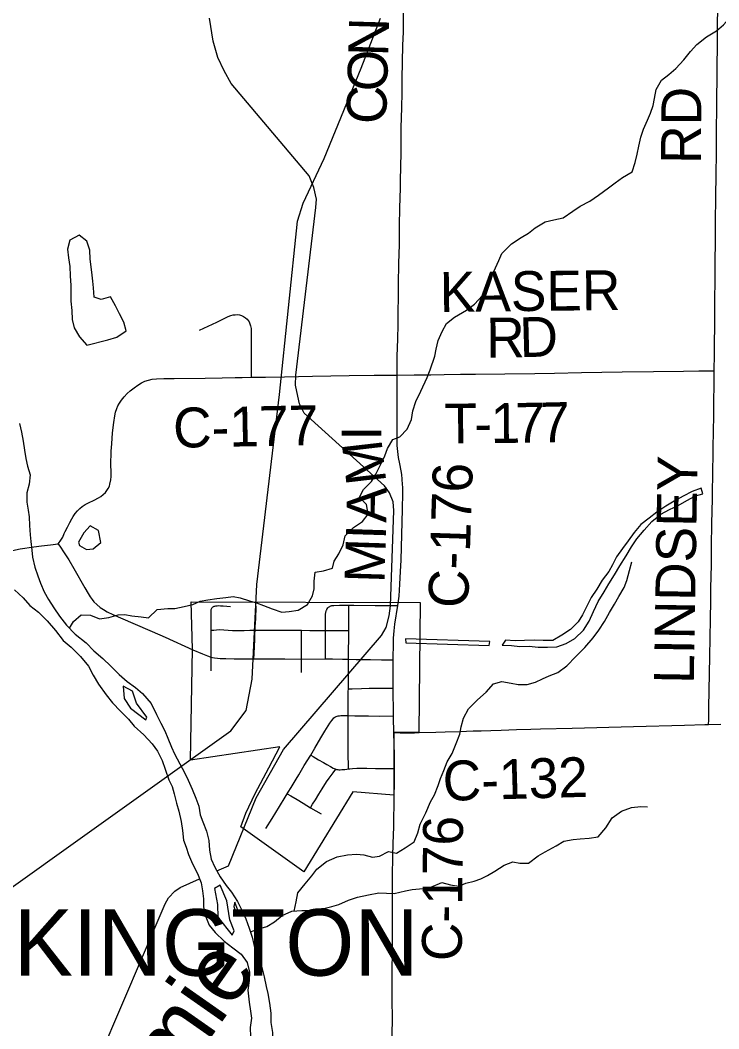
# Model space of a CAD drawing. Extents: x -87 to 2145, y -2128 to 440.
# Drawn here: x 238.94 to 265.22, y 214.23 to 252.18 of the extents above; entities that cross this region are included whole.
import ezdxf

# ---------------------------------------------------------------- set-up
doc = ezdxf.new("R2010")
doc.units = 0
for name, color, linetype in [('GM_X_City_Street', 7, 'Continuous'), ('GM_X_Corporation', 7, 'Continuous'), ('GM_X_Corporation_Text', 7, 'Continuous'), ('GM_X_County_Road', 7, 'Continuous'), ('GM_X_County_Road_Text', 7, 'Continuous'), ('GM_X_Major_River', 7, 'Continuous'), ('GM_X_Minor_Lake', 7, 'Continuous'), ('GM_X_Minor_River', 7, 'Continuous'), ('GM_X_Minor_River_Text', 7, 'Continuous'), ('GM_X_Rail_Line', 7, 'Continuous'), ('GM_X_Township_Road', 7, 'Continuous'), ('GM_X_Township_Road_Text', 7, 'Continuous')]:
    doc.layers.add(name, color=color, linetype=linetype)

msp = doc.modelspace()

# ---------------------------------------------------------------- linework, layer by layer
at = {"layer": 'GM_X_City_Street'}
for points in [[(246.12, 227.697), (246.122, 227.992), (246.122, 228.153), (246.12, 228.212), (246.121, 228.643), (246.123, 228.965), (246.123, 229.225), (246.125, 229.603), (246.127, 229.971), (246.13, 230.004), (246.138, 230.03), (246.151, 230.056), (246.166, 230.078), (246.18, 230.093)], [(246.18, 230.093), (246.197, 230.106), (246.217, 230.116), (246.245, 230.129), (246.269, 230.136), (246.296, 230.142), (246.351, 230.149), (246.411, 230.152), (246.481, 230.149), (246.574, 230.142), (246.859, 230.116)], [(247.735, 228.147), (247.742, 228.342), (247.752, 228.62), (247.763, 228.866), (247.774, 229.095), (247.781, 229.225), (247.787, 229.371), (247.794, 229.501), (247.8, 229.657), (247.807, 229.794), (247.813, 229.97), (247.819, 230.128)], [(250.421, 228.146), (250.423, 228.267), (250.425, 228.432), (250.427, 228.625), (250.429, 228.897), (250.428, 229.216), (250.428, 229.431), (250.426, 229.581), (250.427, 229.807), (250.429, 229.839), (250.432, 229.858), (250.435, 229.876), (250.438, 229.895), (250.445, 229.922), (250.45, 229.941), (250.455, 229.958), (250.462, 229.978), (250.472, 229.999), (250.481, 230.017), (250.491, 230.033), (250.518, 230.072)], [(250.518, 230.072), (250.53, 230.085), (250.544, 230.097), (250.559, 230.109), (250.589, 230.125), (250.606, 230.134), (250.625, 230.141), (250.645, 230.149), (250.668, 230.153), (250.69, 230.158), (250.716, 230.161), (250.746, 230.163), (250.958, 230.164), (251.307, 230.167), (251.495, 230.166), (252.296, 230.16), (253.153, 230.152)], [(251.29, 224.006), (251.286, 224.148), (251.277, 224.515), (251.275, 224.745), (251.277, 225.071), (251.273, 225.447), (251.276, 225.741), (251.275, 226.013), (251.279, 226.213), (251.284, 226.924), (251.286, 227.021), (251.289, 227.173), (251.287, 227.566), (251.292, 227.86), (251.289, 228.137), (251.294, 228.553), (251.299, 228.813), (251.302, 229.053), (251.304, 229.212), (251.305, 229.343), (251.302, 229.54), (251.303, 229.765), (251.306, 229.995), (251.307, 230.167)], [(246.123, 229.225), (246.224, 229.232), (246.331, 229.241), (246.454, 229.248), (246.604, 229.246), (246.771, 229.233), (246.932, 229.222), (247.079, 229.215), (247.372, 229.216), (247.584, 229.223), (247.781, 229.225), (248.377, 229.23), (248.733, 229.232), (249.178, 229.229), (249.524, 229.224), (249.833, 229.221), (250.428, 229.216), (250.696, 229.213), (250.858, 229.214), (251.17, 229.212), (251.304, 229.212)], [(249.525, 227.635), (249.523, 227.903), (249.524, 228.14), (249.524, 228.169), (249.524, 228.362), (249.524, 228.585), (249.524, 228.87), (249.524, 229.097), (249.524, 229.224)], [(251.286, 227.021), (251.431, 227.025), (251.775, 227.033), (252.07, 227.048), (252.629, 227.05), (252.845, 227.05), (252.973, 227.05)], [(248.184, 221.768), (248.418, 222.145), (248.692, 222.588), (248.912, 222.951), (248.984, 223.073), (249.021, 223.134), (249.129, 223.31), (249.317, 223.622), (249.418, 223.789), (249.627, 224.141), (249.87, 224.528), (250.02, 224.783), (250.251, 225.18), (250.402, 225.433), (250.591, 225.735), (250.659, 225.832), (250.709, 225.893), (250.745, 225.926), (250.783, 225.957)], [(250.783, 225.957), (250.807, 225.971), (250.829, 225.981), (250.867, 225.995), (250.909, 226.006), (250.952, 226.011), (251.001, 226.016), (251.275, 226.013), (251.524, 226.007), (252.046, 225.999), (252.457, 225.995), (252.986, 226.001)], [(249.87, 224.528), (249.965, 224.469), (250.161, 224.352), (250.345, 224.244), (250.474, 224.172), (250.617, 224.093), (250.72, 224.04), (250.786, 224.008), (250.817, 223.999), (250.838, 223.992), (250.888, 223.981), (250.929, 223.976), (250.982, 223.976), (251.037, 223.98), (251.154, 223.992), (251.234, 224), (251.29, 224.006), (251.342, 224.012), (251.44, 224.022), (251.599, 224.03), (251.698, 224.032), (251.985, 224.032), (252.309, 224.028), (252.857, 224.019), (253.012, 224.019)], [(249.861, 222.547), (249.942, 222.678), (250.047, 222.845), (250.18, 223.052), (250.305, 223.264), (250.465, 223.523), (250.567, 223.662), (250.64, 223.764), (250.714, 223.862), (250.817, 223.999)], [(248.984, 223.073), (249.118, 222.996), (249.363, 222.851), (249.589, 222.716), (249.861, 222.547), (250.267, 222.317)]]:
    msp.add_lwpolyline(points, dxfattribs=at)
at = {"layer": 'GM_X_Corporation'}
msp.add_lwpolyline([(252.992, 225.386), (252.999, 224.959), (253.005, 224.505), (253.006, 224.033), (253.006, 223.88), (253.005, 223.418), (253, 223.019), (251.455, 223.149), (249.609, 220.139), (247.243, 221.823), (247.427, 222.347), (247.783, 223.078), (248.297, 224.048), (248.703, 224.839), (245.344, 224.331), (245.422, 228.51), (245.372, 230.293), (253.99, 230.269), (253.943, 225.386), (253.766, 225.384), (253.637, 225.383), (253.429, 225.38), (253.228, 225.383)], close=True, dxfattribs=at)
at = {"layer": 'GM_X_County_Road'}
msp.add_line((249.524, 228.14), (250.421, 228.146), dxfattribs=at)
for points in [[(265.051, 238.991), (265.059, 239.617), (265.068, 241.077), (265.081, 242.963), (265.09, 243.98), (265.097, 244.669), (265.106, 245.44), (265.121, 246.457), (265.128, 247.09), (265.135, 247.736), (265.151, 249.196), (265.154, 250.065), (265.167, 251.607), (265.174, 252.066), (265.19, 253.05)], [(253.123, 238.828), (253.122, 238.948), (253.128, 239.538), (253.146, 240.177), (253.158, 240.735), (253.158, 240.981), (253.16, 241.161), (253.16, 241.358), (253.167, 241.604), (253.178, 242.243), (253.188, 243.03), (253.205, 243.735), (253.215, 244.457), (253.225, 245.113), (253.243, 245.867), (253.248, 246.179), (253.256, 246.638), (253.269, 247.228), (253.272, 247.655), (253.278, 248.147), (253.294, 248.885), (253.306, 249.466), (253.308, 249.573), (253.316, 249.984), (253.339, 251.229), (253.357, 251.737), (253.358, 252.099), (253.359, 252.459)], [(245.681, 240.521), (245.845, 240.595), (246.334, 240.824), (246.764, 241.026), (246.87, 241.069), (246.949, 241.09), (247.03, 241.1), (247.112, 241.102), (247.193, 241.092), (247.271, 241.068), (247.345, 241.032), (247.413, 240.987), (247.474, 240.933), (247.517, 240.883), (247.552, 240.828), (247.586, 240.754), (247.609, 240.675), (247.627, 240.579), (247.636, 240.464), (247.635, 240.141), (247.634, 239.58), (247.636, 239.138), (247.636, 238.744)], [(240.366, 232.483), (240.45, 232.577), (240.543, 232.729), (240.603, 232.868), (240.639, 232.942), (240.72, 233.103), (240.757, 233.176), (240.81, 233.278), (240.889, 233.423), (240.94, 233.508), (241.016, 233.617), (241.103, 233.719), (241.185, 233.801), (241.275, 233.876), (241.387, 233.951), (241.517, 234.023), (241.724, 234.125), (241.884, 234.205), (241.98, 234.262), (242.068, 234.331), (242.148, 234.409), (242.208, 234.483), (242.257, 234.565), (242.296, 234.652), (242.32, 234.728), (242.348, 234.886), (242.359, 235.014), (242.359, 235.193), (242.358, 235.439), (242.371, 235.965), (242.386, 236.244), (242.421, 236.654), (242.465, 237.046), (242.5, 237.291), (242.533, 237.437), (242.573, 237.565), (242.62, 237.672), (242.676, 237.775), (242.752, 237.885), (242.858, 238.013), (242.972, 238.134), (243.082, 238.234), (243.224, 238.347), (243.373, 238.452), (243.502, 238.529), (243.637, 238.594), (243.764, 238.637), (243.91, 238.67), (244.076, 238.688), (244.34, 238.696), (244.734, 238.703), (245.898, 238.716), (246.538, 238.725), (247.029, 238.736), (247.292, 238.737), (247.636, 238.744)], [(247.636, 238.744), (248.167, 238.746), (248.889, 238.766), (249.939, 238.788), (251.318, 238.807), (252.254, 238.821), (252.779, 238.823), (252.943, 238.826), (253.123, 238.828)], [(253.153, 230.152), (253.192, 230.502), (253.225, 230.963), (253.25, 231.439), (253.27, 231.865), (253.301, 232.832), (253.327, 233.767), (253.338, 234.391), (253.334, 234.605), (253.327, 234.704), (253.312, 234.916), (253.293, 235.08), (253.269, 235.227), (253.217, 235.485), (253.172, 235.726), (253.144, 235.952), (253.128, 236.18), (253.12, 236.49), (253.12, 237.048), (253.12, 237.524), (253.118, 237.851), (253.126, 238.243), (253.125, 238.571), (253.123, 238.828)], [(264.837, 225.681), (264.84, 225.858), (264.846, 226.318), (264.882, 228.236), (264.906, 229.647), (264.917, 230.336), (264.925, 230.762), (264.932, 231.303), (264.939, 231.631), (264.946, 232.386), (264.963, 233.238), (264.979, 234.173), (264.983, 234.386), (264.987, 234.566), (264.992, 234.943), (265.013, 236.108), (265.029, 237.305), (265.051, 238.991)], [(234.487, 229.837), (234.769, 229.981), (235.028, 230.123), (235.44, 230.361), (236.622, 231.069), (237.834, 231.79), (238.185, 232.002), (238.341, 232.09), (238.501, 232.169), (238.621, 232.215), (238.761, 232.254), (238.937, 232.287), (239.456, 232.36), (239.748, 232.397), (240.089, 232.442), (240.366, 232.483)], [(240.366, 232.483), (240.486, 232.308), (240.55, 232.217), (240.65, 232.069), (240.767, 231.873), (240.957, 231.548), (241.371, 230.822), (241.498, 230.61), (241.579, 230.486), (241.654, 230.377), (241.717, 230.3), (241.82, 230.192), (241.948, 230.086), (242.072, 230.002), (242.216, 229.92), (242.425, 229.823), (243.177, 229.498), (243.913, 229.178), (244.39, 228.961), (245.433, 228.493)], [(252.974, 228.118), (252.975, 228.235), (252.983, 228.643), (252.99, 228.923), (253.01, 229.2), (253.038, 229.46), (253.153, 230.152)], [(245.433, 228.493), (245.806, 228.332), (245.99, 228.259), (246.088, 228.224), (246.12, 228.212)], [(246.12, 228.212), (246.177, 228.203), (246.253, 228.19), (246.361, 228.177), (246.465, 228.168), (246.676, 228.157), (246.988, 228.149), (247.595, 228.147), (247.735, 228.147)], [(247.735, 228.147), (248.348, 228.149), (248.9, 228.144), (249.524, 228.14)], [(250.421, 228.146), (250.695, 228.147), (251.066, 228.141), (251.289, 228.137)], [(251.289, 228.137), (251.574, 228.13), (251.841, 228.126), (252.122, 228.12), (252.535, 228.118), (252.778, 228.118), (252.974, 228.118)], [(252.973, 227.05), (252.972, 227.274), (252.971, 227.537), (252.971, 227.813), (252.974, 228.118)], [(252.986, 226.001), (252.979, 226.34), (252.975, 226.75), (252.973, 227.05)], [(252.998, 225.372), (252.987, 225.938), (252.986, 226.001)], [(253.949, 225.372), (254.574, 225.392), (254.93, 225.403), (255.484, 225.421), (255.976, 225.435), (256.286, 225.445), (256.646, 225.456), (257.039, 225.468), (257.612, 225.487), (258.153, 225.5), (258.514, 225.511), (259.71, 225.547), (262.005, 225.607), (263.924, 225.651), (264.694, 225.677), (264.837, 225.681)], [(264.837, 225.681), (265.301, 225.694)], [(252.998, 225.372), (253.234, 225.369), (253.435, 225.366), (253.643, 225.369), (253.772, 225.37), (253.949, 225.372)], [(253.012, 224.019), (253.011, 224.49), (253.005, 224.945), (252.998, 225.372)], [(253.006, 222.979), (253.007, 223.005), (253.011, 223.404), (253.012, 223.866), (253.012, 224.019)], [(252.835, 211.926), (252.888, 212.148), (252.904, 212.241), (252.919, 212.388), (252.933, 212.701), (252.941, 213.161), (252.939, 213.457), (252.938, 214.064), (252.942, 214.557), (252.934, 215.378), (252.939, 216.133), (252.944, 217.413), (252.943, 217.791), (252.941, 219.328), (252.951, 219.98), (252.961, 220.715), (252.97, 221.202), (252.992, 221.825), (253.006, 222.979)]]:
    msp.add_lwpolyline(points, dxfattribs=at)
at = {"layer": 'GM_X_Major_River'}
for p, q in [((247.086, 218.506), (247.169, 218.594)), ((246.919, 217.747), (246.995, 217.915))]:
    msp.add_line(p, q, dxfattribs=at)
for points in [[(238.919, 236.999), (238.998, 236.684), (239.056, 236.34), (239.104, 236.006), (239.153, 235.682), (239.213, 235.398), (239.312, 235.073), (239.28, 234.722), (239.198, 234.392), (239.196, 234.05), (239.246, 233.747), (239.277, 233.494), (239.295, 233.161), (239.313, 232.818), (239.344, 232.566), (239.383, 232.242), (239.404, 231.97), (239.491, 231.604), (239.61, 231.268), (239.711, 231.003), (239.85, 230.676), (240.01, 230.388), (240.21, 230.069), (240.419, 229.75), (240.688, 229.418), (241.007, 229.075), (241.428, 228.758), (241.718, 228.456), (242.049, 228.162), (242.35, 227.879), (242.66, 227.556), (242.972, 227.294), (243.275, 227.072), (243.538, 226.851), (243.875, 226.466), (244.072, 226.057), (244.231, 225.729), (244.381, 225.442), (244.492, 225.167), (244.631, 224.83), (244.752, 224.574), (244.95, 224.205), (245.129, 223.876), (245.259, 223.59), (245.407, 223.243), (245.546, 222.906), (245.656, 222.6), (245.715, 222.286), (245.816, 222.021), (245.954, 221.664), (246.042, 221.319), (246.059, 220.956), (246.127, 220.612), (246.267, 220.305), (246.465, 219.946), (246.684, 219.626), (246.886, 219.368), (247.114, 219.017), (247.283, 218.69), (247.432, 218.362), (247.561, 218.016), (247.669, 217.68), (247.729, 217.396), (247.81, 217.132), (247.941, 216.866), (248.049, 216.49)], [(238.728, 230.746), (239.059, 230.443), (239.3, 230.162), (239.632, 229.909), (239.961, 229.575), (240.27, 229.212), (240.558, 228.839), (240.86, 228.587), (241.209, 228.242), (241.517, 227.879), (241.685, 227.531), (241.894, 227.192), (242.171, 226.799), (242.411, 226.489), (242.722, 226.186), (243.012, 225.884), (243.233, 225.614), (243.593, 225.289), (243.902, 224.956), (244.113, 224.677), (244.281, 224.319), (244.391, 224.003), (244.537, 223.596), (244.658, 223.34), (244.729, 223.066), (244.817, 222.721), (244.907, 222.416), (245.003, 222.03), (245.052, 221.696), (245.089, 221.323), (245.18, 221.058), (245.27, 220.783), (245.419, 220.436), (245.606, 220.067), (245.755, 219.72), (245.804, 219.426), (245.834, 219.124), (245.833, 218.812), (245.92, 218.437), (246.05, 218.13), (246.281, 217.85), (246.61, 217.527), (246.942, 217.274), (247.255, 217.031), (247.485, 216.721), (247.572, 216.356), (247.551, 216.045), (247.508, 215.685), (247.553, 215.231), (247.601, 214.887), (247.641, 214.624)], [(242.811, 227.126), (242.859, 226.654), (243.097, 226.293), (243.665, 225.852)], [(243.665, 225.852), (243.707, 225.949), (243.314, 226.477), (243.17, 226.935), (242.811, 227.126)], [(246.464, 219.634), (246.249, 219.511), (246.358, 218.904), (246.381, 218.43), (246.919, 217.747)], [(246.995, 217.915), (246.829, 218.324), (246.714, 219.042), (246.464, 219.634)], [(247.013, 218.994), (246.977, 218.831), (247.086, 218.506)], [(247.169, 218.594), (247.013, 218.994)], [(248.049, 216.49), (248.118, 216.186), (248.196, 215.821), (248.256, 215.558), (248.324, 215.193), (248.371, 214.819), (248.368, 214.468), (248.435, 214.093), (248.427, 213.842), (248.395, 213.522), (248.304, 213.203), (248.172, 212.886), (247.91, 212.564), (247.627, 212.222), (247.286, 211.953), (246.692, 211.451)], [(247.641, 214.624), (247.599, 214.274), (247.607, 213.922), (247.587, 213.661), (247.537, 213.381), (247.455, 213.053), (247.335, 212.765), (247.082, 212.412), (246.751, 212.133), (246.423, 211.943), (246.068, 211.835), (245.734, 211.767), (245.372, 211.75), (245.055, 211.57)]]:
    msp.add_lwpolyline(points, dxfattribs=at)
at = {"layer": 'GM_X_Minor_Lake'}
msp.add_line((257.195, 228.847), (257.068, 228.67), dxfattribs=at)
for points in [[(241.575, 243.194), (241.567, 243.526), (241.448, 243.862), (241.156, 244.094), (240.808, 243.906), (240.726, 243.566), (240.754, 243.233), (240.813, 242.909), (240.821, 242.566), (240.848, 242.203), (240.849, 241.952), (240.847, 241.609), (240.885, 241.256), (240.903, 240.923), (240.973, 240.608), (241.171, 240.269), (241.451, 239.957), (242.241, 240.15)], [(242.241, 240.15), (242.576, 240.259), (242.925, 240.498), (242.837, 240.823), (242.677, 241.131), (242.527, 241.438), (242.338, 241.767), (241.983, 241.669), (241.726, 241.759), (241.698, 242.112), (241.677, 242.365), (241.638, 242.698), (241.575, 243.194)], [(264.621, 234.357), (264.551, 234.57), (264.216, 234.441), (263.879, 234.272), (263.541, 234.083), (263.223, 233.893), (262.894, 233.673), (262.595, 233.443), (262.286, 233.202), (262.034, 232.899), (261.813, 232.595), (261.591, 232.301), (261.37, 231.987), (261.219, 231.691), (261.079, 231.434), (260.837, 231.111), (260.635, 230.776), (260.413, 230.462), (260.261, 230.135), (260.088, 229.8), (259.929, 229.544), (259.638, 229.252), (259.319, 229.042), (258.981, 228.843), (258.619, 228.836), (258.279, 228.848), (257.917, 228.841), (257.555, 228.824), (257.195, 228.847)], [(257.068, 228.67), (257.419, 228.657), (257.739, 228.616), (258.09, 228.623), (258.43, 228.591), (258.771, 228.589), (259.133, 228.606), (259.478, 228.725), (259.806, 228.914), (260.128, 229.225), (260.341, 229.569), (260.504, 229.926), (260.678, 230.312), (260.902, 230.666), (261.083, 230.971), (261.295, 231.306), (261.498, 231.651), (261.732, 232.025), (261.935, 232.359), (262.136, 232.664), (262.408, 232.986), (262.701, 233.318), (263.042, 233.588), (263.359, 233.767), (263.695, 233.916), (264.013, 234.106), (264.341, 234.286), (264.621, 234.357)], [(241.976, 232.528), (241.888, 232.977), (241.573, 233.15), (241.331, 232.893)], [(241.331, 232.893), (241.14, 232.541), (241.175, 232.409), (241.441, 232.269), (241.683, 232.29), (241.976, 232.528)], [(256.611, 228.797), (253.434, 228.901), (253.449, 228.749)], [(253.449, 228.749), (256.576, 228.657), (256.611, 228.797)]]:
    msp.add_lwpolyline(points, dxfattribs=at)
at = {"layer": 'GM_X_Minor_River'}
for points in [[(263.334, 250.132), (263.603, 250.363), (263.905, 250.685), (264.158, 251.008), (264.387, 251.261), (264.759, 251.56), (265.138, 251.778), (265.397, 252), (265.689, 252.332), (265.89, 252.627), (266.103, 252.971), (266.223, 253.249), (266.385, 253.565), (266.648, 253.898), (266.921, 254.24), (267.144, 254.585), (267.375, 254.898), (267.668, 255.24), (267.8, 255.568)], [(246.339, 220.174), (246.781, 220.357), (247.814, 222.915), (248.852, 224.739), (252.535, 229.023), (252.707, 229.329), (252.822, 229.768), (252.866, 230.148), (252.992, 233.726), (252.974, 234.059), (252.835, 234.396), (252.644, 234.664), (249.629, 237.389), (249.451, 237.747), (249.381, 238.032), (249.295, 238.447), (249.308, 238.819), (250.063, 245.133), (250.084, 245.444), (249.989, 245.88), (249.814, 246.329), (246.876, 249.797), (246.611, 250.27), (246.378, 250.781), (246.199, 251.392), (246.069, 252.262)], [(240.794, 229.304), (240.954, 229.55), (241.234, 229.811), (241.584, 229.788), (241.921, 229.656), (242.274, 229.703), (242.629, 229.801), (242.88, 229.812), (243.139, 229.773), (243.489, 229.73), (243.768, 229.69), (244.101, 230.01), (244.494, 230.046), (244.764, 230.047), (245.108, 230.125), (245.432, 230.194), (245.707, 230.315), (246, 230.374), (246.333, 230.423), (246.676, 230.461), (246.958, 230.491), (247.217, 230.442), (247.574, 230.328), (247.832, 230.258), (248.09, 230.159), (248.416, 230.026), (248.784, 229.912), (249.065, 229.932), (249.398, 229.981), (249.747, 230.2), (249.939, 230.525), (249.998, 230.784), (249.999, 231.076), (250.041, 231.417), (250.354, 231.466), (250.688, 231.565), (250.758, 231.824), (250.928, 232.099), (251.09, 232.436), (251.172, 232.775), (251.474, 233.086), (251.824, 233.315), (252.034, 233.599), (251.967, 233.954), (251.706, 234.235), (251.856, 234.521), (252.158, 234.822), (252.318, 235.098), (252.501, 235.444), (252.654, 235.791), (252.753, 236.059), (252.956, 236.404), (253.221, 236.505), (253.492, 236.797), (253.665, 237.153), (253.717, 237.484), (253.829, 237.832), (254.014, 238.218), (254.252, 238.732), (254.363, 239.02), (254.542, 239.537), (254.591, 239.797), (254.663, 240.127), (254.815, 240.463), (254.976, 240.769), (255.276, 241.01), (255.726, 241.266), (256.036, 241.496), (256.328, 241.818), (256.469, 242.105), (256.642, 242.481), (256.816, 242.867), (256.947, 243.144), (257.056, 243.402), (257.42, 243.771), (257.78, 244), (258.057, 244.171), (258.314, 244.363), (258.683, 244.592), (259.017, 244.67), (259.371, 244.738), (259.731, 244.997), (260.009, 245.178), (260.367, 245.377), (260.696, 245.596), (261.067, 245.875), (261.324, 246.067), (261.602, 246.258), (261.961, 246.477), (262.074, 246.825), (262.145, 247.145), (262.216, 247.444), (262.288, 247.774), (262.389, 248.082), (262.541, 248.419), (262.651, 248.687), (262.751, 248.975), (262.801, 249.235), (262.863, 249.575), (263.066, 249.92), (263.334, 250.132)], [(249.244, 218.659), (249.322, 219.009), (249.384, 219.339), (249.667, 219.68), (249.908, 219.984), (250.098, 220.238), (250.459, 220.527), (250.867, 220.704), (251.26, 220.77), (251.593, 220.798), (251.863, 220.779), (252.191, 220.686), (252.463, 220.727), (252.8, 220.906), (253.099, 220.835), (253.427, 221.035), (253.766, 221.264), (253.899, 221.601), (253.981, 221.93), (254.196, 222.355), (254.381, 222.771), (254.531, 223.037), (254.664, 223.384), (254.753, 223.643), (254.875, 223.95), (255.007, 224.277), (255.188, 224.593), (255.342, 224.959), (255.485, 225.316), (255.535, 225.586), (255.616, 225.915), (255.8, 226.271), (256.142, 226.601), (256.474, 226.901), (256.746, 227.213), (257.06, 227.302), (257.409, 227.229), (257.668, 227.18), (258.009, 227.188), (258.324, 227.277), (258.589, 227.398), (258.844, 227.51), (259.169, 227.639), (259.499, 227.889), (259.843, 228.239), (260.186, 228.579), (260.5, 228.94), (260.711, 229.234), (260.923, 229.559), (261.105, 229.894), (261.297, 230.209), (261.458, 230.495), (261.66, 230.84), (261.76, 231.098), (261.863, 231.477), (261.945, 231.806)], [(247.606, 217.876), (247.881, 217.984), (248.225, 218.073), (248.512, 218.253), (248.802, 218.494), (249.159, 218.653), (249.541, 218.679), (249.792, 218.68), (250.135, 218.738), (250.417, 218.769), (250.67, 218.83), (250.934, 218.911), (251.291, 219.069), (251.636, 219.178), (252.04, 219.274), (252.434, 219.34), (253.015, 219.32), (253.43, 219.425), (253.683, 219.467), (254.096, 219.512), (254.389, 219.562), (254.796, 219.729), (255.134, 219.646), (255.443, 219.595), (255.708, 219.706), (256.012, 219.786), (256.266, 219.867), (256.521, 219.999), (256.798, 220.16), (257.147, 220.389), (257.472, 220.508), (257.732, 220.459), (258.063, 220.467), (258.424, 220.736), (258.69, 220.887), (259.099, 221.114), (259.387, 221.295), (259.74, 221.353), (260.001, 221.374), (260.344, 221.402), (260.676, 221.45), (260.969, 221.792), (261.203, 222.166), (261.563, 222.414), (261.93, 222.562), (262.292, 222.599), (262.543, 222.581)], [(241.142, 211.311), (244.392, 218.934), (244.521, 219.161), (244.76, 219.403), (244.956, 219.547), (245.688, 219.876)]]:
    msp.add_lwpolyline(points, dxfattribs=at)
at = {"layer": 'GM_X_Rail_Line'}
msp.add_lwpolyline([(231.215, 211.437), (234.568, 215.709), (236.151, 217.571), (237.539, 218.786), (246.862, 225.437), (247.437, 226.204), (247.672, 227.387), (247.845, 230.949), (248.701, 238.101), (249.375, 244.621), (249.592, 245.3), (250.376, 246.974), (251.762, 250.378), (252.498, 252.258)], dxfattribs=at)
at = {"layer": 'GM_X_Township_Road'}
msp.add_lwpolyline([(253.123, 238.828), (253.762, 238.836), (254.073, 238.839), (254.385, 238.842), (254.892, 238.85), (255.499, 238.858), (256.072, 238.866), (257.17, 238.88), (258.302, 238.89), (259.039, 238.902), (260.056, 238.922), (261.58, 238.943), (262.761, 238.958), (263.892, 238.977), (264.466, 238.987), (264.892, 238.99), (265.051, 238.991)], dxfattribs=at)

# ---------------------------------------------------------------- texts
at = {"layer": 'GM_X_Corporation_Text'}
msp.add_text('LOCKINGTON', height=2.5, rotation=0, dxfattribs=at).set_placement((231.824, 216.228))
at = {"layer": 'GM_X_County_Road_Text'}
for s, rotation, p in [('N', 88.3476, (252.779, 250.807)), ('O', 88.3459, (252.741, 249.488)), ('C', 88.3488, (252.705, 248.256)), ('RD', 89.5113, (264.542, 246.768)), ('C-177', 1.0964, (244.707, 236.092)), ('I', 90.2888, (252.532, 236.366)), ('M', 96.6051, (252.717, 234.793)), ('LINDSEY', 89.0371, (264.277, 227.2)), ('C-176', 88.0802, (255.788, 230.044)), ('A', 89.3468, (252.713, 233.266)), ('I', 88.1712, (252.692, 232.616)), ('M', 88.1625, (252.64, 230.989)), ('C-132', 1.6368, (254.855, 222.804)), ('C-176', 89.4666, (255.55, 216.77))]:
    msp.add_text(s, height=1.5, rotation=rotation, dxfattribs=at).set_placement(p)
at = {"layer": 'GM_X_Minor_River_Text'}
msp.add_text('Loramie', height=2.4973, rotation=54.9691, dxfattribs=at).set_placement((240.984, 206.567))
at = {"layer": 'GM_X_Township_Road_Text'}
for s, rotation, p in [('KASER', 0.6248, (254.728, 241.202)), ('D', 1.5303, (257.74, 239.497)), ('R', 0.5386, (256.48, 239.485)), ('T', 0.6064, (254.905, 236.248)), ('1', 0.6475, (256.644, 236.267)), ('7', 0.7754, (257.572, 236.277)), ('7', 1.3507, (258.512, 236.29)), ('-', 0.6148, (256.027, 236.26))]:
    msp.add_text(s, height=1.5, rotation=rotation, dxfattribs=at).set_placement(p)

doc.saveas('drawing.dxf')
